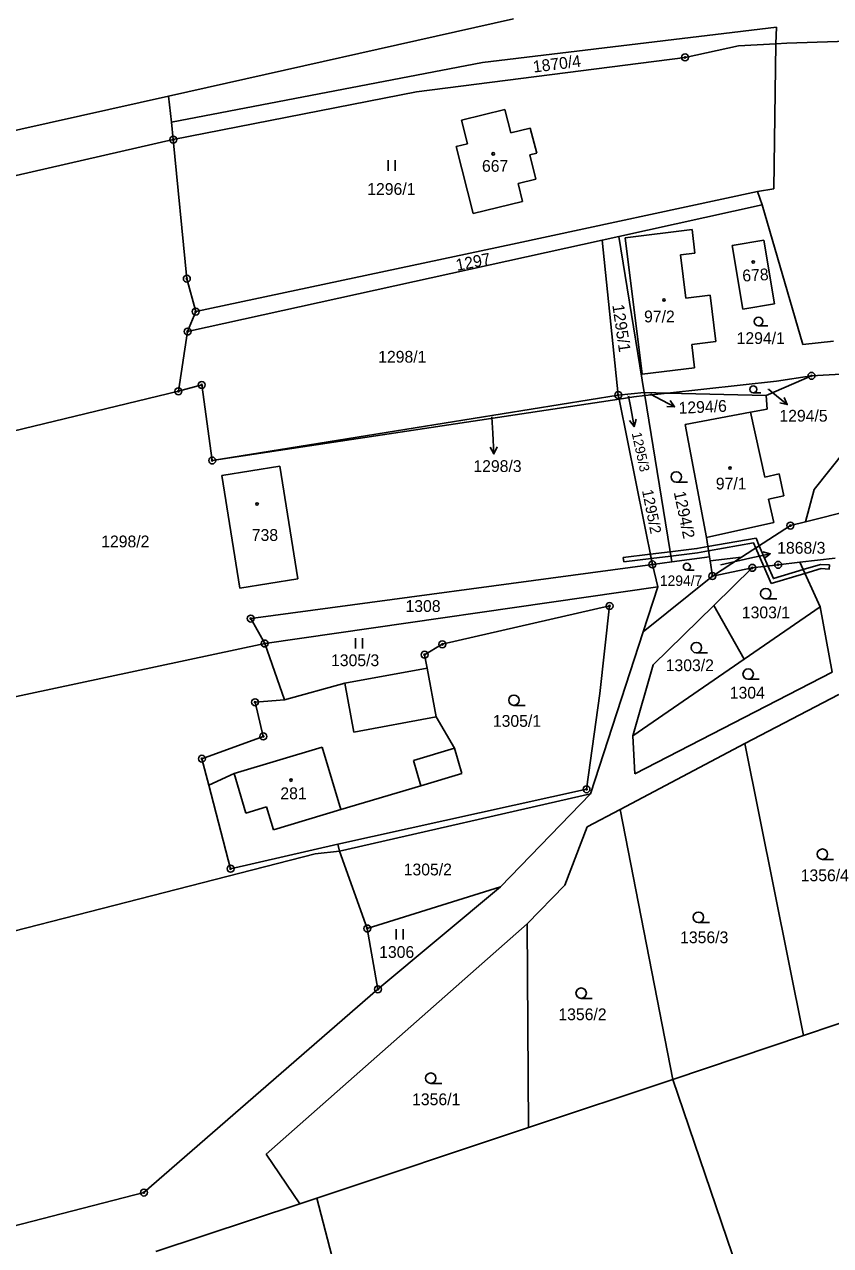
# Model space of a CAD drawing. Extents: x -445050 to -440454, y -1134563 to -1129741.
# Drawn here: x -441644.6 to -441528.4, y -1132385 to -1132208.8 of the extents above; entities that cross this region are included whole.
import ezdxf

# ---------------------------------------------------------------- set-up
doc = ezdxf.new("R2010")
doc.units = 0
for name, color, linetype in [('Vrstva 1', 7, 'Continuous'), ('Vrstva 16', 7, 'Continuous'), ('Vrstva 18', 7, 'Continuous'), ('Vrstva 19', 7, 'Continuous'), ('Vrstva 24', 7, 'Continuous'), ('Vrstva 25', 7, 'Continuous'), ('Vrstva 3', 7, 'Continuous'), ('Vrstva 30', 7, 'Continuous'), ('Vrstva 37', 7, 'Continuous'), ('Vrstva 4', 7, 'Continuous'), ('Vrstva 6', 7, 'Continuous')]:
    doc.layers.add(name, color=color, linetype=linetype)

msp = doc.modelspace()

# ---------------------------------------------------------------- linework, layer by layer
at = {"layer": 'Vrstva 1'}
for p, q in [((-441578.56, -1132214.31), (-441536.18, -1132209.22)), ((-441536.18, -1132209.22), (-441536.26, -1132211.59)), ((-441536.26, -1132211.59), (-441536.57, -1132232.51)), ((-441536.26, -1132211.59), (-441534.7, -1132211.5)), ((-441623.43, -1132222.9), (-441578.56, -1132214.31)), ((-441623.43, -1132222.9), (-441623.86, -1132219.14)), ((-441581.61, -1132222.62), (-441575.34, -1132221.07)), ((-441575.34, -1132221.07), (-441574.5, -1132224.46)), ((-441623.17, -1132225.43), (-441623.43, -1132222.9)), ((-441580.76, -1132226.02), (-441581.61, -1132222.62)), ((-441574.5, -1132224.46), (-441571.68, -1132223.77)), ((-441571.68, -1132223.77), (-441570.76, -1132227.37)), ((-441582.35, -1132226.41), (-441580.76, -1132226.02)), ((-441579.94, -1132236.1), (-441582.35, -1132226.41)), ((-441570.76, -1132227.37), (-441571.75, -1132227.62)), ((-441571.75, -1132227.62), (-441570.88, -1132231.14)), ((-441570.88, -1132231.14), (-441573.43, -1132231.77)), ((-441573.43, -1132231.77), (-441572.8, -1132234.33)), ((-441536.57, -1132232.51), (-441538.92, -1132232.9)), ((-441572.8, -1132234.33), (-441579.94, -1132236.1)), ((-441557.99, -1132239.61), (-441548.35, -1132238.41)), ((-441548.35, -1132238.41), (-441547.93, -1132241.79)), ((-441555.55, -1132259.27), (-441557.99, -1132239.61)), ((-441542.56, -1132240.69), (-441538.01, -1132239.92)), ((-441541.01, -1132249.88), (-441542.56, -1132240.69)), ((-441538.01, -1132239.92), (-441536.46, -1132249.11)), ((-441547.93, -1132241.79), (-441550, -1132242.05)), ((-441550, -1132242.05), (-441549.23, -1132248.29)), ((-441549.23, -1132248.29), (-441545.72, -1132247.85)), ((-441545.72, -1132247.85), (-441544.9, -1132254.57)), ((-441536.46, -1132249.11), (-441541.01, -1132249.88)), ((-441544.9, -1132254.57), (-441548.39, -1132255)), ((-441548.39, -1132255), (-441547.98, -1132258.33)), ((-441547.98, -1132258.33), (-441555.55, -1132259.27)), ((-441551.9, -1132262), (-441536.16, -1132260.28)), ((-441536.16, -1132260.28), (-441531.12, -1132259.5)), ((-441531.12, -1132259.5), (-441526.04, -1132259.19)), ((-441555.17, -1132262.36), (-441555.24, -1132261.92)), ((-441555.24, -1132261.92), (-441551.9, -1132262)), ((-441555.17, -1132262.36), (-441551.9, -1132262)), ((-441551.9, -1132262), (-441537.66, -1132262.33)), ((-441617.56, -1132271.71), (-441558.88, -1132262.85)), ((-441558.99, -1132262.28), (-441558.88, -1132262.85)), ((-441558.88, -1132262.85), (-441556.77, -1132262.53)), ((-441558.88, -1132262.85), (-441554.07, -1132286.71)), ((-441556.77, -1132262.53), (-441555.17, -1132262.36)), ((-441551.27, -1132286.33), (-441555.17, -1132262.36)), ((-441616.17, -1132273.87), (-441607.8, -1132272.53)), ((-441607.8, -1132272.53), (-441605.2, -1132288.79)), ((-441613.57, -1132290.13), (-441616.17, -1132273.87)), ((-441545.84, -1132285.6), (-441546.26, -1132282.82)), ((-441551.27, -1132286.33), (-441545.84, -1132285.6)), ((-441545.74, -1132286.21), (-441545.84, -1132285.6)), ((-441605.2, -1132288.79), (-441613.57, -1132290.13))]:
    msp.add_line(p, q, dxfattribs=at)
for points in [[(-441574.09, -1132208.02), (-441623.86, -1132219.14)], [(-441534.7, -1132211.5), (-441479.11, -1132209.71)], [(-441549.36, -1132213.57), (-441541.65, -1132211.89)], [(-441541.65, -1132211.89), (-441536.26, -1132211.59)], [(-441588.09, -1132218.52), (-441549.36, -1132213.57)], [(-441623.17, -1132225.43), (-441588.09, -1132218.52)], [(-441623.17, -1132225.43), (-441702.28, -1132243.56)], [(-441623.17, -1132225.43), (-441621.22, -1132245.49)], [(-441574.27, -1132240.5), (-441538.92, -1132232.9)], [(-441538.92, -1132232.9), (-441538.25, -1132234.82)], [(-441558.91, -1132239.38), (-441538.25, -1132234.82)], [(-441538.25, -1132234.82), (-441532.38, -1132254.96)], [(-441621.11, -1132253.11), (-441561.32, -1132239.91)], [(-441619.93, -1132250.24), (-441574.27, -1132240.5)], [(-441561.32, -1132239.91), (-441558.91, -1132239.38)], [(-441558.99, -1132262.28), (-441561.32, -1132239.91)], [(-441555.24, -1132261.92), (-441558.91, -1132239.38)], [(-441619.93, -1132250.24), (-441621.22, -1132245.49)], [(-441621.11, -1132253.11), (-441619.93, -1132250.24)], [(-441622.44, -1132261.73), (-441621.11, -1132253.11)], [(-441527.95, -1132254.48), (-441532.38, -1132254.96)], [(-441537.66, -1132262.33), (-441531.12, -1132259.5)], [(-441689.64, -1132277.98), (-441622.44, -1132261.73)], [(-441619.07, -1132260.82), (-441622.44, -1132261.73)], [(-441617.56, -1132271.71), (-441619.07, -1132260.82)], [(-441558.99, -1132262.28), (-441555.24, -1132261.92)], [(-441558.99, -1132262.28), (-441617.56, -1132271.71)], [(-441537.5, -1132264.29), (-441537.66, -1132262.33)], [(-441549.33, -1132266.52), (-441539.94, -1132264.75)], [(-441539.94, -1132264.75), (-441537.5, -1132264.29)], [(-441530.73, -1132275.89), (-441521.9, -1132264.77)], [(-441549.33, -1132266.52), (-441546.26, -1132282.82)], [(-441530.73, -1132275.89), (-441532.01, -1132280.57)], [(-441532.01, -1132280.57), (-441525.28, -1132278.9)], [(-441541.24, -1132285.68), (-441534.17, -1132281.1)], [(-441534.17, -1132281.1), (-441532.01, -1132280.57)], [(-441612, -1132294.51), (-441554.07, -1132286.71)], [(-441554.07, -1132286.71), (-441551.27, -1132286.33)], [(-441554.07, -1132286.71), (-441553.29, -1132289.95)], [(-441545.74, -1132286.21), (-441541.24, -1132285.68)], [(-441545.41, -1132288.39), (-441545.74, -1132286.21)], [(-441545.41, -1132288.39), (-441541.24, -1132285.68)], [(-441539.66, -1132287.2), (-441535.93, -1132286.76)], [(-441535.93, -1132286.76), (-441532.82, -1132286.39)], [(-441532.82, -1132286.39), (-441527.7, -1132285.79)], [(-441532.82, -1132286.39), (-441529.88, -1132292.82)], [(-441555.39, -1132296.41), (-441545.41, -1132288.39)], [(-441545.41, -1132288.39), (-441539.66, -1132287.2)], [(-441539.66, -1132287.2), (-441545.21, -1132292.63)], [(-441609.98, -1132298.11), (-441553.29, -1132289.95)], [(-441553.29, -1132289.95), (-441555.39, -1132296.41)], [(-441560.25, -1132292.7), (-441584.37, -1132298.23)], [(-441561.66, -1132305.33), (-441560.25, -1132292.7)], [(-441545.21, -1132292.63), (-441553.96, -1132301.17)], [(-441545.21, -1132292.63), (-441540.85, -1132300.36)], [(-441529.88, -1132292.82), (-441540.85, -1132300.36)], [(-441529.88, -1132292.82), (-441528.15, -1132302.26)], [(-441609.98, -1132298.11), (-441612, -1132294.51)], [(-441555.39, -1132296.41), (-441563.01, -1132319.81)], [(-441655.98, -1132307.94), (-441609.98, -1132298.11)], [(-441607.14, -1132306.26), (-441609.98, -1132298.11)], [(-441584.37, -1132298.23), (-441586.93, -1132299.73)], [(-441586.57, -1132301.67), (-441586.93, -1132299.73)], [(-441540.85, -1132300.36), (-441556.91, -1132311.41)], [(-441598.44, -1132303.85), (-441586.57, -1132301.67)], [(-441585.28, -1132308.71), (-441586.57, -1132301.67)], [(-441556.91, -1132311.41), (-441553.96, -1132301.17)], [(-441528.15, -1132302.26), (-441556.59, -1132316.9)], [(-441607.14, -1132306.26), (-441598.44, -1132303.85)], [(-441611.38, -1132306.58), (-441607.14, -1132306.26)], [(-441563.57, -1132319.13), (-441561.66, -1132305.33)], [(-441540.76, -1132312.53), (-441527.17, -1132305.45)], [(-441610.19, -1132311.51), (-441611.38, -1132306.58)], [(-441585.28, -1132308.71), (-441582.63, -1132313.23)], [(-441619.05, -1132314.74), (-441610.19, -1132311.51)], [(-441556.59, -1132316.9), (-441556.91, -1132311.41)], [(-441581.54, -1132316.88), (-441582.63, -1132313.23)], [(-441558.74, -1132322.06), (-441540.76, -1132312.53)], [(-441540.76, -1132312.53), (-441532.26, -1132354.66)], [(-441619.05, -1132314.74), (-441618.05, -1132318.57)], [(-441614.4, -1132316.88), (-441618.05, -1132318.57)], [(-441618.05, -1132318.57), (-441614.91, -1132330.6)], [(-441612.7, -1132322.58), (-441614.4, -1132316.88)], [(-441587.45, -1132318.64), (-441581.54, -1132316.88)], [(-441599.45, -1132327.08), (-441563.57, -1132319.13)], [(-441599.2, -1132328.05), (-441563.01, -1132319.81)], [(-441598.99, -1132322.08), (-441587.45, -1132318.64)], [(-441575.99, -1132333.23), (-441563.01, -1132319.81)], [(-441609.72, -1132321.69), (-441612.7, -1132322.58)], [(-441608.73, -1132324.99), (-441609.72, -1132321.69)], [(-441598.99, -1132322.08), (-441608.73, -1132324.99)], [(-441563.48, -1132324.57), (-441558.74, -1132322.06)], [(-441558.74, -1132322.06), (-441551.12, -1132361.01)], [(-441563.48, -1132324.57), (-441566.7, -1132332.99)], [(-441614.91, -1132330.6), (-441599.45, -1132327.08)], [(-441599.45, -1132327.08), (-441599.2, -1132328.05)], [(-441680.7, -1132348.46), (-441602.73, -1132328.45)], [(-441602.73, -1132328.45), (-441599.2, -1132328.05)], [(-441595.19, -1132339.22), (-441599.2, -1132328.05)], [(-441575.99, -1132333.23), (-441595.19, -1132339.22)], [(-441575.99, -1132333.23), (-441593.66, -1132347.99)], [(-441566.7, -1132332.99), (-441572.13, -1132338.57)], [(-441609.77, -1132371.77), (-441572.13, -1132338.57)], [(-441595.19, -1132339.22), (-441593.66, -1132347.99)], [(-441572.13, -1132338.57), (-441571.96, -1132367.95)], [(-441593.66, -1132347.99), (-441627.41, -1132377.31)], [(-441532.26, -1132354.66), (-441518.57, -1132350.06)], [(-441551.12, -1132361.01), (-441532.26, -1132354.66)], [(-441551.12, -1132361.01), (-441571.96, -1132367.95)], [(-441551.12, -1132361.01), (-441531.72, -1132418.1)], [(-441571.96, -1132367.95), (-441602.48, -1132378.1)], [(-441609.77, -1132371.77), (-441604.94, -1132378.92)], [(-441627.41, -1132377.31), (-441653.89, -1132384.11)], [(-441602.48, -1132378.1), (-441604.94, -1132378.92)], [(-441602.48, -1132378.1), (-441598.15, -1132394.76)], [(-441604.94, -1132378.92), (-441625.68, -1132385.81)]]:
    msp.add_lwpolyline(points, dxfattribs=at)
at = {"layer": 'Vrstva 16'}
for p, q in [((-441536.94, -1132261.75), (-441534.62, -1132263.65)), ((-441557.25, -1132263.88), (-441556.72, -1132266.83)), ((-441553.53, -1132262.56), (-441550.88, -1132263.97)), ((-441577.1, -1132267.78), (-441576.93, -1132270.77)), ((-441540, -1132285.82), (-441537.07, -1132285.16))]:
    msp.add_line(p, q, dxfattribs=at)
for points in [[(-441554.33, -1132262.14), (-441553.53, -1132262.56)], [(-441537.34, -1132261.43), (-441536.94, -1132261.75)], [(-441557.51, -1132262.45), (-441557.25, -1132263.88)], [(-441551.53, -1132263.06), (-441550.88, -1132263.97), (-441552, -1132263.94)], [(-441535.07, -1132262.63), (-441534.62, -1132263.65), (-441535.71, -1132263.4)], [(-441577.24, -1132265.45), (-441577.1, -1132267.78)], [(-441556.4, -1132265.76), (-441556.72, -1132266.83), (-441557.39, -1132265.94)], [(-441576.48, -1132269.75), (-441576.93, -1132270.77), (-441577.48, -1132269.81)], [(-441538.16, -1132284.89), (-441537.07, -1132285.16), (-441537.94, -1132285.87)], [(-441544.21, -1132286.77), (-441540, -1132285.82)]]:
    msp.add_lwpolyline(points, dxfattribs=at)
at = {"layer": 'Vrstva 24'}
for centre, radius in [((-441549.36, -1132213.57), 0.5), ((-441549.36, -1132213.57), 0.1), ((-441623.17, -1132225.43), 0.5), ((-441623.17, -1132225.43), 0.1), ((-441621.22, -1132245.49), 0.5), ((-441621.22, -1132245.49), 0.1), ((-441619.93, -1132250.24), 0.5), ((-441619.93, -1132250.24), 0.1), ((-441621.11, -1132253.11), 0.5), ((-441621.11, -1132253.11), 0.1), ((-441619.07, -1132260.82), 0.5), ((-441531.12, -1132259.5), 0.5), ((-441531.12, -1132259.5), 0.1), ((-441622.44, -1132261.73), 0.5), ((-441622.44, -1132261.73), 0.1), ((-441619.07, -1132260.82), 0.1), ((-441558.99, -1132262.28), 0.5), ((-441558.99, -1132262.28), 0.1), ((-441617.56, -1132271.71), 0.5), ((-441617.56, -1132271.71), 0.1), ((-441534.17, -1132281.1), 0.5), ((-441534.17, -1132281.1), 0.1), ((-441554.07, -1132286.71), 0.5), ((-441554.07, -1132286.71), 0.1), ((-441539.66, -1132287.2), 0.5), ((-441535.93, -1132286.76), 0.5), ((-441535.93, -1132286.76), 0.1), ((-441545.41, -1132288.39), 0.5), ((-441545.41, -1132288.39), 0.1), ((-441539.66, -1132287.2), 0.1), ((-441560.25, -1132292.7), 0.5), ((-441560.25, -1132292.7), 0.1), ((-441612, -1132294.51), 0.5), ((-441612, -1132294.51), 0.1), ((-441609.98, -1132298.11), 0.5), ((-441609.98, -1132298.11), 0.1), ((-441586.93, -1132299.73), 0.5), ((-441584.37, -1132298.23), 0.5), ((-441584.37, -1132298.23), 0.1), ((-441586.93, -1132299.73), 0.1), ((-441611.38, -1132306.58), 0.5), ((-441611.38, -1132306.58), 0.1), ((-441610.19, -1132311.51), 0.5), ((-441610.19, -1132311.51), 0.1), ((-441619.05, -1132314.74), 0.5), ((-441619.05, -1132314.74), 0.1), ((-441563.57, -1132319.13), 0.5), ((-441563.57, -1132319.13), 0.1), ((-441614.91, -1132330.6), 0.5), ((-441614.91, -1132330.6), 0.1), ((-441595.19, -1132339.22), 0.5), ((-441595.19, -1132339.22), 0.1), ((-441593.66, -1132347.99), 0.5), ((-441593.66, -1132347.99), 0.1), ((-441627.41, -1132377.31), 0.5), ((-441627.41, -1132377.31), 0.1)]:
    msp.add_circle(centre, radius, dxfattribs=at)
at = {"layer": 'Vrstva 25'}
for p, q in [((-441592.18, -1132229.91), (-441592.18, -1132228.41)), ((-441591.18, -1132229.91), (-441591.18, -1132228.41)), ((-441538.77, -1132252.3), (-441537.43, -1132252.3)), ((-441539.52, -1132261.95), (-441538.45, -1132261.95)), ((-441550.62, -1132274.84), (-441549.02, -1132274.84)), ((-441549.1, -1132287.54), (-441548.03, -1132287.54)), ((-441537.72, -1132291.67), (-441536.12, -1132291.67)), ((-441596.87, -1132298.85), (-441596.87, -1132297.35)), ((-441595.87, -1132298.85), (-441595.87, -1132297.35)), ((-441547.73, -1132299.46), (-441546.13, -1132299.46)), ((-441540.26, -1132303.27), (-441538.66, -1132303.27)), ((-441574.04, -1132307.04), (-441572.44, -1132307.04)), ((-441529.55, -1132329.25), (-441527.95, -1132329.25)), ((-441591.04, -1132340.82), (-441591.04, -1132339.32)), ((-441590.04, -1132340.82), (-441590.04, -1132339.32)), ((-441547.44, -1132338.36), (-441545.84, -1132338.36)), ((-441564.34, -1132349.3), (-441562.74, -1132349.3)), ((-441586.04, -1132361.56), (-441584.44, -1132361.56))]:
    msp.add_line(p, q, dxfattribs=at)
for centre, radius in [((-441577.03, -1132227.48), 0.175), ((-441539.53, -1132243.09), 0.175), ((-441552.41, -1132248.56), 0.175), ((-441538.77, -1132251.67), 0.63), ((-441539.52, -1132261.45), 0.503), ((-441542.87, -1132272.81), 0.175), ((-441550.62, -1132274.09), 0.75), ((-441611.08, -1132277.99), 0.175), ((-441549.1, -1132287.04), 0.503), ((-441537.72, -1132290.92), 0.75), ((-441547.73, -1132298.71), 0.75), ((-441540.26, -1132302.52), 0.75), ((-441574.04, -1132306.29), 0.75), ((-441606.18, -1132317.82), 0.175), ((-441529.55, -1132328.5), 0.75), ((-441547.44, -1132337.61), 0.75), ((-441564.34, -1132348.55), 0.75), ((-441586.04, -1132360.81), 0.75)]:
    msp.add_circle(centre, radius, dxfattribs=at)
at = {"layer": 'Vrstva 3'}
for points in [[(-441581.61, -1132222.62), (-441575.34, -1132221.07)], [(-441575.34, -1132221.07), (-441574.5, -1132224.46)], [(-441580.76, -1132226.02), (-441581.61, -1132222.62)], [(-441574.5, -1132224.46), (-441571.68, -1132223.77)], [(-441571.68, -1132223.77), (-441570.76, -1132227.37)], [(-441582.35, -1132226.41), (-441580.76, -1132226.02)], [(-441579.94, -1132236.1), (-441582.35, -1132226.41)], [(-441570.76, -1132227.37), (-441571.75, -1132227.62)], [(-441571.75, -1132227.62), (-441570.88, -1132231.14)], [(-441570.88, -1132231.14), (-441573.43, -1132231.77)], [(-441573.43, -1132231.77), (-441572.8, -1132234.33)], [(-441572.8, -1132234.33), (-441579.94, -1132236.1)], [(-441557.99, -1132239.61), (-441548.35, -1132238.41)], [(-441548.35, -1132238.41), (-441547.93, -1132241.79)], [(-441555.55, -1132259.27), (-441557.99, -1132239.61)], [(-441542.56, -1132240.69), (-441538.01, -1132239.92)], [(-441541.01, -1132249.88), (-441542.56, -1132240.69)], [(-441538.01, -1132239.92), (-441536.46, -1132249.11)], [(-441547.93, -1132241.79), (-441550, -1132242.05)], [(-441550, -1132242.05), (-441549.23, -1132248.29)], [(-441549.23, -1132248.29), (-441545.72, -1132247.85)], [(-441545.72, -1132247.85), (-441544.9, -1132254.57)], [(-441536.46, -1132249.11), (-441541.01, -1132249.88)], [(-441544.9, -1132254.57), (-441548.39, -1132255)], [(-441548.39, -1132255), (-441547.98, -1132258.33)], [(-441547.98, -1132258.33), (-441555.55, -1132259.27)], [(-441549.33, -1132266.52), (-441539.94, -1132264.75)], [(-441539.94, -1132264.75), (-441537.84, -1132274.12)], [(-441549.33, -1132266.52), (-441546.26, -1132282.82)], [(-441616.17, -1132273.87), (-441607.8, -1132272.53)], [(-441607.8, -1132272.53), (-441605.2, -1132288.79)], [(-441613.57, -1132290.13), (-441616.17, -1132273.87)], [(-441537.84, -1132274.12), (-441535.79, -1132273.66)], [(-441535.79, -1132273.66), (-441535.09, -1132276.8)], [(-441535.09, -1132276.8), (-441537.3, -1132277.3)], [(-441537.3, -1132277.3), (-441536.55, -1132280.65)], [(-441536.55, -1132280.65), (-441546.26, -1132282.82)], [(-441605.2, -1132288.79), (-441613.57, -1132290.13)], [(-441601.69, -1132313.08), (-441614.4, -1132316.88)], [(-441598.99, -1132322.08), (-441601.69, -1132313.08)], [(-441612.7, -1132322.58), (-441614.4, -1132316.88)], [(-441609.72, -1132321.69), (-441612.7, -1132322.58)], [(-441608.73, -1132324.99), (-441609.72, -1132321.69)], [(-441598.99, -1132322.08), (-441608.73, -1132324.99)]]:
    msp.add_lwpolyline(points, dxfattribs=at)
at = {"layer": 'Vrstva 30'}
for points in [[(-441546.06, -1132284.14), (-441539.12, -1132282.94), (-441538.66, -1132284.01), (-441539.17, -1132284.34), (-441539.48, -1132283.61), (-441545.97, -1132284.74)], [(-441551.41, -1132285.49), (-441554.25, -1132285.83), (-441554.37, -1132285.24), (-441551.5, -1132284.89), (-441547.65, -1132284.42), (-441546.06, -1132284.14)], [(-441545.97, -1132284.74), (-441547.56, -1132285.02), (-441551.41, -1132285.49)], [(-441538.66, -1132284.01), (-441537.4, -1132286.93), (-441538.02, -1132287.01), (-441539.17, -1132284.34), (-441538.66, -1132284.01)], [(-441558.21, -1132286.32), (-441558.28, -1132285.72), (-441554.37, -1132285.24), (-441554.25, -1132285.83), (-441558.21, -1132286.32)], [(-441536.96, -1132289.46), (-441538.02, -1132287.01), (-441537.4, -1132286.93), (-441536.62, -1132288.74), (-441532.33, -1132287.46), (-441529.81, -1132286.71), (-441528.54, -1132286.77), (-441528.57, -1132287.37), (-441529.74, -1132287.31), (-441532.08, -1132288.01), (-441536.96, -1132289.46)]]:
    msp.add_lwpolyline(points, dxfattribs=at)
at = {"layer": 'Vrstva 37'}
for centre in [(-441577.03, -1132227.48), (-441539.53, -1132243.09), (-441552.41, -1132248.56), (-441542.87, -1132272.81), (-441611.08, -1132277.99), (-441606.18, -1132317.82)]:
    msp.add_circle(centre, 0.175, dxfattribs=at)
at = {"layer": 'Vrstva 4'}
for points in [[(-441539.94, -1132264.75), (-441537.84, -1132274.12)], [(-441537.84, -1132274.12), (-441535.79, -1132273.66)], [(-441535.79, -1132273.66), (-441535.09, -1132276.8)], [(-441535.09, -1132276.8), (-441537.3, -1132277.3)], [(-441537.3, -1132277.3), (-441536.55, -1132280.65)], [(-441536.55, -1132280.65), (-441546.26, -1132282.82)], [(-441597.15, -1132310.89), (-441598.44, -1132303.85)], [(-441585.28, -1132308.71), (-441597.15, -1132310.89)], [(-441601.69, -1132313.08), (-441614.4, -1132316.88)], [(-441598.99, -1132322.08), (-441601.69, -1132313.08)], [(-441582.63, -1132313.23), (-441588.54, -1132314.99)], [(-441588.54, -1132314.99), (-441587.45, -1132318.64)]]:
    msp.add_lwpolyline(points, dxfattribs=at)
at = {"layer": 'Vrstva 6'}
msp.add_lwpolyline([(-441653.81, -1132225.83), (-441623.86, -1132219.14)], dxfattribs=at)

# ---------------------------------------------------------------- texts
at = {"layer": 'Vrstva 16'}
for s, height, rotation, p in [('1294/6', 1.7, 2.5561, (-441550.25, -1132264.98)), ('1295/3', 1.42, 282.2057, (-441557.06, -1132267.78))]:
    msp.add_text(s, height=height, rotation=rotation, dxfattribs=at).set_placement(p)
for s, p in [('1294/5', (-441535.75, -1132266.11)), ('1298/3', (-441579.89, -1132273.37)), ('1868/3', (-441536.07, -1132285.16))]:
    msp.add_text(s, height=1.7, dxfattribs=at).set_placement(p)
at = {"layer": 'Vrstva 18'}
for s, height, rotation, p in [('1870/4', 1.7, 7.2833, (-441571.19, -1132215.77)), ('1297', 1.7, 11.2086, (-441582.24, -1132244.38)), ('1295/1', 1.7, 278.2526, (-441559.86, -1132249.3)), ('1294/6', 0.1, 4.7636, (-441554.48, -1132262.16)), ('1295/3', 0.1, 4.2891, (-441557.74, -1132262.47)), ('1295/2', 1.59, 281.3099, (-441555.58, -1132276.04)), ('1294/2', 1.7, 281.8611, (-441551, -1132276.31))]:
    msp.add_text(s, height=height, rotation=rotation, dxfattribs=at).set_placement(p)
for s, height, p in [('1296/1', 1.7, (-441595.2, -1132233.4)), ('1294/1', 1.7, (-441541.92, -1132254.91)), ('1298/1', 1.7, (-441593.62, -1132257.6)), ('1294/5', 0.1, (-441537.56, -1132261.43)), ('1298/3', 0.1, (-441577.43, -1132265.45)), ('1298/2', 1.7, (-441633.57, -1132284.24)), ('1868/3', 0.1, (-441544.42, -1132286.77)), ('1294/7', 1.5, (-441553, -1132289.8)), ('1308', 1.7, (-441589.68, -1132293.56)), ('1303/1', 1.7, (-441541.17, -1132294.48)), ('1305/3', 1.7, (-441600.42, -1132301.38)), ('1303/2', 1.7, (-441552.15, -1132302.1)), ('1304', 1.7, (-441542.91, -1132306.06)), ('1305/1', 1.7, (-441577.08, -1132310.13)), ('1305/2', 1.7, (-441589.94, -1132331.56)), ('1356/4', 1.7, (-441532.68, -1132332.4)), ('1356/3', 1.7, (-441550.07, -1132341.34)), ('1306', 1.7, (-441593.48, -1132343.46)), ('1356/2', 1.7, (-441567.63, -1132352.45)), ('1356/1', 1.7, (-441588.73, -1132364.71))]:
    msp.add_text(s, height=height, dxfattribs=at).set_placement(p)
at = {"layer": 'Vrstva 19'}
for s, p in [('667', (-441578.65, -1132230.07)), ('97/2', (-441555.27, -1132251.79)), ('97/1', (-441544.92, -1132275.89)), ('738', (-441611.85, -1132283.31)), ('281', (-441607.73, -1132320.57))]:
    msp.add_text(s, height=1.7, dxfattribs=at).set_placement(p)
msp.add_text('678', height=1.7, rotation=3.3678, dxfattribs=at).set_placement((-441541.05, -1132245.91))

doc.saveas('drawing.dxf')
